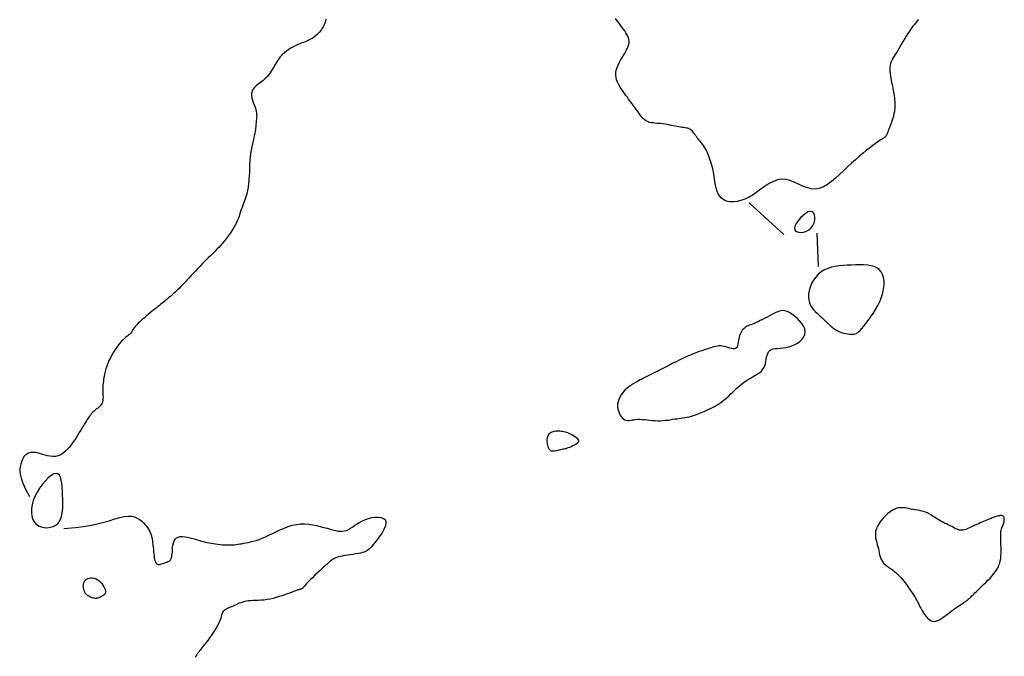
# Model space of a CAD drawing. Header units: millimetres. Extents: x 32690613 to 32693367, y 5343692 to 5344708.
# Tile 851 of 1009: x 32693074 to 32693104, y 5344272 to 5344291. Entities that reach past the tile are written whole.
import ezdxf

# ---------------------------------------------------------------- set-up
doc = ezdxf.new("R2010")
doc.units = ezdxf.units.MM
doc.header["$LTSCALE"] = 20
doc.layers.add('02-DGM_HL_492.00', color=82, linetype='Continuous')

msp = doc.modelspace()

# ---------------------------------------------------------------- linework, layer by layer
at = {"layer": '02-DGM_HL_492.00', "elevation": 492, "flags": 128}
for points in [[(32693083.705, 5344290.896), (32693083.692, 5344290.848), (32693083.676, 5344290.802), (32693083.659, 5344290.757), (32693083.64, 5344290.714), (32693083.618, 5344290.671), (32693083.595, 5344290.63), (32693083.569, 5344290.59), (32693083.54, 5344290.551), (32693083.509, 5344290.513), (32693083.476, 5344290.476), (32693083.44, 5344290.44), (32693083.403, 5344290.407), (32693083.365, 5344290.375), (32693083.325, 5344290.345), (32693083.285, 5344290.319), (32693083.244, 5344290.295), (32693083.203, 5344290.274), (32693083.162, 5344290.255), (32693083.119, 5344290.237), (32693083.074, 5344290.22), (32693083.026, 5344290.202), (32693082.975, 5344290.183), (32693082.921, 5344290.161), (32693082.861, 5344290.135), (32693082.798, 5344290.106), (32693082.73, 5344290.071), (32693082.661, 5344290.033), (32693082.59, 5344289.989), (32693082.52, 5344289.94), (32693082.452, 5344289.886), (32693082.388, 5344289.827), (32693082.328, 5344289.762), (32693082.274, 5344289.691), (32693082.224, 5344289.617), (32693082.178, 5344289.54), (32693082.132, 5344289.461), (32693082.086, 5344289.383), (32693082.039, 5344289.307), (32693081.987, 5344289.234), (32693081.93, 5344289.166), (32693081.867, 5344289.104), (32693081.8, 5344289.047), (32693081.732, 5344288.994), (32693081.666, 5344288.943), (32693081.605, 5344288.892), (32693081.551, 5344288.84), (32693081.508, 5344288.786), (32693081.479, 5344288.728), (32693081.465, 5344288.665), (32693081.465, 5344288.598), (32693081.476, 5344288.528), (32693081.495, 5344288.457), (32693081.518, 5344288.386), (32693081.544, 5344288.316), (32693081.569, 5344288.248), (32693081.589, 5344288.184), (32693081.604, 5344288.125), (32693081.613, 5344288.07), (32693081.618, 5344288.019), (32693081.619, 5344287.971), (32693081.617, 5344287.927), (32693081.613, 5344287.886), (32693081.608, 5344287.847), (32693081.604, 5344287.809), (32693081.601, 5344287.773), (32693081.598, 5344287.737), (32693081.596, 5344287.7), (32693081.593, 5344287.661), (32693081.588, 5344287.619), (32693081.582, 5344287.572), (32693081.574, 5344287.519), (32693081.562, 5344287.46), (32693081.547, 5344287.393), (32693081.53, 5344287.319), (32693081.511, 5344287.238), (32693081.491, 5344287.15), (32693081.471, 5344287.056), (32693081.453, 5344286.957), (32693081.436, 5344286.854), (32693081.423, 5344286.746), (32693081.414, 5344286.634), (32693081.407, 5344286.52), (32693081.402, 5344286.404), (32693081.398, 5344286.288), (32693081.393, 5344286.172), (32693081.386, 5344286.058), (32693081.376, 5344285.947), (32693081.361, 5344285.84), (32693081.342, 5344285.738), (32693081.319, 5344285.64), (32693081.292, 5344285.548), (32693081.264, 5344285.461), (32693081.234, 5344285.379), (32693081.206, 5344285.302), (32693081.179, 5344285.231), (32693081.154, 5344285.165), (32693081.133, 5344285.104), (32693081.115, 5344285.047), (32693081.098, 5344284.992), (32693081.08, 5344284.938), (32693081.06, 5344284.883), (32693081.036, 5344284.826), (32693081.007, 5344284.765), (32693080.972, 5344284.699), (32693080.93, 5344284.627), (32693080.88, 5344284.549), (32693080.826, 5344284.469), (32693080.768, 5344284.387), (32693080.707, 5344284.306), (32693080.647, 5344284.227), (32693080.587, 5344284.152), (32693080.529, 5344284.084), (32693080.475, 5344284.023), (32693080.424, 5344283.968), (32693080.374, 5344283.917), (32693080.325, 5344283.869), (32693080.275, 5344283.822), (32693080.224, 5344283.773), (32693080.17, 5344283.721), (32693080.112, 5344283.665), (32693080.05, 5344283.602), (32693079.983, 5344283.534), (32693079.915, 5344283.462), (32693079.845, 5344283.388), (32693079.775, 5344283.314), (32693079.706, 5344283.24), (32693079.64, 5344283.169), (32693079.578, 5344283.102), (32693079.52, 5344283.039), (32693079.467, 5344282.982), (32693079.417, 5344282.929), (32693079.37, 5344282.879), (32693079.325, 5344282.833), (32693079.282, 5344282.788), (32693079.239, 5344282.746), (32693079.196, 5344282.705), (32693079.153, 5344282.665), (32693079.109, 5344282.626), (32693079.065, 5344282.588), (32693079.021, 5344282.55), (32693078.977, 5344282.514), (32693078.934, 5344282.478), (32693078.892, 5344282.443), (32693078.851, 5344282.41), (32693078.811, 5344282.378), (32693078.771, 5344282.346), (32693078.732, 5344282.313), (32693078.691, 5344282.28), (32693078.648, 5344282.245), (32693078.602, 5344282.208), (32693078.551, 5344282.167), (32693078.496, 5344282.122), (32693078.436, 5344282.073), (32693078.372, 5344282.02), (32693078.306, 5344281.965), (32693078.239, 5344281.909), (32693078.174, 5344281.852), (32693078.112, 5344281.796), (32693078.056, 5344281.743), (32693078.007, 5344281.692), (32693077.966, 5344281.645), (32693077.933, 5344281.603), (32693077.906, 5344281.564), (32693077.883, 5344281.529), (32693077.863, 5344281.497), (32693077.846, 5344281.469), (32693077.828, 5344281.443), (32693077.809, 5344281.42), (32693077.788, 5344281.4), (32693077.763, 5344281.38), (32693077.736, 5344281.36), (32693077.706, 5344281.338), (32693077.673, 5344281.313), (32693077.637, 5344281.282), (32693077.597, 5344281.246), (32693077.553, 5344281.202), (32693077.507, 5344281.149), (32693077.458, 5344281.087), (32693077.407, 5344281.019), (32693077.357, 5344280.946), (32693077.307, 5344280.867), (32693077.259, 5344280.786), (32693077.214, 5344280.702), (32693077.173, 5344280.617), (32693077.137, 5344280.532), (32693077.106, 5344280.448), (32693077.08, 5344280.366), (32693077.058, 5344280.286), (32693077.039, 5344280.208), (32693077.024, 5344280.134), (32693077.012, 5344280.064), (32693077.003, 5344279.999), (32693076.996, 5344279.938), (32693076.991, 5344279.883), (32693076.988, 5344279.831), (32693076.987, 5344279.783), (32693076.987, 5344279.737), (32693076.987, 5344279.693), (32693076.989, 5344279.651), (32693076.99, 5344279.609), (32693076.992, 5344279.567), (32693076.993, 5344279.526), (32693076.992, 5344279.485), (32693076.99, 5344279.446), (32693076.985, 5344279.407), (32693076.976, 5344279.37), (32693076.964, 5344279.335), (32693076.947, 5344279.302), (32693076.925, 5344279.271), (32693076.898, 5344279.242), (32693076.868, 5344279.214), (32693076.836, 5344279.187), (32693076.802, 5344279.16), (32693076.767, 5344279.133), (32693076.733, 5344279.105), (32693076.7, 5344279.075), (32693076.669, 5344279.044), (32693076.64, 5344279.011), (32693076.612, 5344278.977), (32693076.587, 5344278.942), (32693076.563, 5344278.907), (32693076.54, 5344278.873), (32693076.519, 5344278.839), (32693076.499, 5344278.806), (32693076.48, 5344278.774), (32693076.46, 5344278.743), (32693076.44, 5344278.709), (32693076.417, 5344278.671), (32693076.39, 5344278.628), (32693076.359, 5344278.578), (32693076.323, 5344278.518), (32693076.279, 5344278.447), (32693076.229, 5344278.364), (32693076.171, 5344278.273), (32693076.107, 5344278.178), (32693076.038, 5344278.082), (32693075.965, 5344277.99), (32693075.888, 5344277.906), (32693075.808, 5344277.835), (32693075.727, 5344277.781), (32693075.645, 5344277.746), (32693075.563, 5344277.728), (32693075.482, 5344277.725), (32693075.403, 5344277.733), (32693075.325, 5344277.749), (32693075.251, 5344277.77), (32693075.18, 5344277.792), (32693075.114, 5344277.812), (32693075.054, 5344277.828), (32693074.998, 5344277.839), (32693074.947, 5344277.846), (32693074.901, 5344277.849), (32693074.859, 5344277.848), (32693074.82, 5344277.844), (32693074.785, 5344277.836), (32693074.753, 5344277.826), (32693074.723, 5344277.813), (32693074.696, 5344277.798), (32693074.672, 5344277.781), (32693074.65, 5344277.763), (32693074.631, 5344277.743), (32693074.614, 5344277.723), (32693074.599, 5344277.702), (32693074.586, 5344277.68), (32693074.575, 5344277.659), (32693074.566, 5344277.637), (32693074.558, 5344277.614), (32693074.55, 5344277.589), (32693074.542, 5344277.561), (32693074.533, 5344277.53), (32693074.523, 5344277.495), (32693074.511, 5344277.455), (32693074.498, 5344277.409), (32693074.488, 5344277.353), (32693074.485, 5344277.282), (32693074.496, 5344277.19), (32693074.525, 5344277.073), (32693074.578, 5344276.926), (32693074.66, 5344276.743), (32693074.776, 5344276.52)], [(32693101.529, 5344290.887), (32693101.48, 5344290.821), (32693101.429, 5344290.754), (32693101.376, 5344290.685), (32693101.323, 5344290.615), (32693101.271, 5344290.543), (32693101.221, 5344290.469), (32693101.173, 5344290.393), (32693101.127, 5344290.318), (32693101.082, 5344290.242), (32693101.039, 5344290.168), (32693100.998, 5344290.096), (32693100.957, 5344290.026), (32693100.917, 5344289.96), (32693100.879, 5344289.898), (32693100.842, 5344289.839), (32693100.807, 5344289.783), (32693100.774, 5344289.729), (32693100.746, 5344289.674), (32693100.721, 5344289.62), (32693100.702, 5344289.565), (32693100.688, 5344289.507), (32693100.681, 5344289.447), (32693100.678, 5344289.384), (32693100.681, 5344289.32), (32693100.687, 5344289.254), (32693100.696, 5344289.189), (32693100.708, 5344289.123), (32693100.72, 5344289.059), (32693100.733, 5344288.996), (32693100.746, 5344288.935), (32693100.758, 5344288.875), (32693100.769, 5344288.817), (32693100.78, 5344288.761), (32693100.79, 5344288.704), (32693100.799, 5344288.648), (32693100.807, 5344288.591), (32693100.815, 5344288.534), (32693100.821, 5344288.476), (32693100.826, 5344288.416), (32693100.828, 5344288.356), (32693100.829, 5344288.295), (32693100.828, 5344288.233), (32693100.823, 5344288.171), (32693100.815, 5344288.108), (32693100.804, 5344288.045), (32693100.789, 5344287.982), (32693100.771, 5344287.92), (32693100.751, 5344287.858), (32693100.729, 5344287.798), (32693100.707, 5344287.741), (32693100.685, 5344287.686), (32693100.665, 5344287.635), (32693100.647, 5344287.589), (32693100.631, 5344287.547), (32693100.618, 5344287.509), (32693100.606, 5344287.476), (32693100.595, 5344287.446), (32693100.584, 5344287.42), (32693100.573, 5344287.397), (32693100.561, 5344287.377), (32693100.547, 5344287.36), (32693100.531, 5344287.344), (32693100.511, 5344287.329), (32693100.486, 5344287.313), (32693100.455, 5344287.295), (32693100.417, 5344287.271), (32693100.37, 5344287.241), (32693100.314, 5344287.204), (32693100.247, 5344287.156), (32693100.168, 5344287.098), (32693100.079, 5344287.029), (32693099.98, 5344286.95), (32693099.874, 5344286.863), (32693099.763, 5344286.769), (32693099.646, 5344286.667), (32693099.527, 5344286.56), (32693099.407, 5344286.448), (32693099.286, 5344286.332), (32693099.166, 5344286.217), (32693099.045, 5344286.107), (32693098.924, 5344286.007), (32693098.802, 5344285.92), (32693098.68, 5344285.851), (32693098.556, 5344285.804), (32693098.432, 5344285.784), (32693098.307, 5344285.794), (32693098.18, 5344285.826), (32693098.053, 5344285.875), (32693097.926, 5344285.931), (32693097.799, 5344285.988), (32693097.672, 5344286.036), (32693097.545, 5344286.069), (32693097.42, 5344286.078), (32693097.296, 5344286.059), (32693097.172, 5344286.014), (32693097.05, 5344285.949), (32693096.928, 5344285.871), (32693096.806, 5344285.786), (32693096.684, 5344285.698), (32693096.562, 5344285.614), (32693096.44, 5344285.54), (32693096.318, 5344285.48), (32693096.197, 5344285.436), (32693096.079, 5344285.408), (32693095.966, 5344285.396), (32693095.861, 5344285.4), (32693095.765, 5344285.419), (32693095.68, 5344285.455), (32693095.607, 5344285.507), (32693095.55, 5344285.575), (32693095.505, 5344285.656), (32693095.47, 5344285.749), (32693095.443, 5344285.85), (32693095.422, 5344285.957), (32693095.404, 5344286.068), (32693095.387, 5344286.18), (32693095.368, 5344286.29), (32693095.347, 5344286.397), (32693095.322, 5344286.499), (32693095.294, 5344286.596), (32693095.264, 5344286.687), (32693095.233, 5344286.773), (32693095.2, 5344286.852), (32693095.166, 5344286.925), (32693095.133, 5344286.99), (32693095.099, 5344287.047), (32693095.066, 5344287.098), (32693095.033, 5344287.143), (32693095.002, 5344287.184), (32693094.97, 5344287.222), (32693094.94, 5344287.258), (32693094.911, 5344287.292), (32693094.883, 5344287.327), (32693094.856, 5344287.363), (32693094.83, 5344287.4), (32693094.804, 5344287.436), (32693094.778, 5344287.471), (32693094.752, 5344287.504), (32693094.724, 5344287.534), (32693094.695, 5344287.561), (32693094.665, 5344287.583), (32693094.631, 5344287.6), (32693094.596, 5344287.613), (32693094.557, 5344287.622), (32693094.517, 5344287.629), (32693094.474, 5344287.635), (32693094.428, 5344287.64), (32693094.379, 5344287.646), (32693094.328, 5344287.653), (32693094.275, 5344287.663), (32693094.218, 5344287.674), (32693094.16, 5344287.687), (32693094.101, 5344287.7), (32693094.04, 5344287.713), (32693093.978, 5344287.725), (32693093.915, 5344287.737), (32693093.852, 5344287.746), (32693093.789, 5344287.753), (32693093.727, 5344287.758), (32693093.666, 5344287.762), (32693093.607, 5344287.767), (32693093.55, 5344287.773), (32693093.497, 5344287.78), (32693093.446, 5344287.791), (32693093.399, 5344287.806), (32693093.357, 5344287.825), (32693093.319, 5344287.849), (32693093.284, 5344287.875), (32693093.253, 5344287.904), (32693093.225, 5344287.935), (32693093.198, 5344287.967), (32693093.174, 5344287.999), (32693093.152, 5344288.03), (32693093.13, 5344288.06), (32693093.109, 5344288.088), (32693093.089, 5344288.117), (32693093.068, 5344288.145), (32693093.047, 5344288.175), (32693093.024, 5344288.205), (32693093.001, 5344288.238), (32693092.975, 5344288.273), (32693092.948, 5344288.311), (32693092.918, 5344288.352), (32693092.886, 5344288.396), (32693092.852, 5344288.443), (32693092.815, 5344288.494), (32693092.777, 5344288.547), (32693092.736, 5344288.603), (32693092.693, 5344288.662), (32693092.648, 5344288.725), (32693092.603, 5344288.79), (32693092.559, 5344288.857), (32693092.519, 5344288.927), (32693092.484, 5344288.998), (32693092.455, 5344289.071), (32693092.436, 5344289.144), (32693092.427, 5344289.219), (32693092.43, 5344289.294), (32693092.443, 5344289.369), (32693092.466, 5344289.444), (32693092.496, 5344289.518), (32693092.531, 5344289.59), (32693092.569, 5344289.661), (32693092.609, 5344289.729), (32693092.649, 5344289.795), (32693092.687, 5344289.857), (32693092.722, 5344289.917), (32693092.754, 5344289.974), (32693092.782, 5344290.029), (32693092.804, 5344290.083), (32693092.82, 5344290.135), (32693092.83, 5344290.185), (32693092.832, 5344290.236), (32693092.826, 5344290.286), (32693092.812, 5344290.335), (32693092.792, 5344290.386), (32693092.766, 5344290.437), (32693092.734, 5344290.49), (32693092.698, 5344290.545), (32693092.658, 5344290.601), (32693092.615, 5344290.661), (32693092.57, 5344290.723), (32693092.523, 5344290.788), (32693092.474, 5344290.855), (32693092.424, 5344290.924)], [(32693097.485, 5344284.413), (32693096.447, 5344285.373)], [(32693098.484, 5344284.452), (32693098.523, 5344283.453)], [(32693075.814, 5344275.56), (32693076.166, 5344275.585), (32693076.473, 5344275.626), (32693076.742, 5344275.678), (32693076.975, 5344275.736), (32693077.176, 5344275.794), (32693077.351, 5344275.849), (32693077.502, 5344275.893), (32693077.635, 5344275.923), (32693077.752, 5344275.934), (32693077.855, 5344275.928), (32693077.946, 5344275.907), (32693078.026, 5344275.874), (32693078.095, 5344275.833), (32693078.156, 5344275.785), (32693078.209, 5344275.734), (32693078.256, 5344275.683), (32693078.297, 5344275.634), (32693078.333, 5344275.586), (32693078.364, 5344275.538), (32693078.392, 5344275.49), (32693078.415, 5344275.441), (32693078.435, 5344275.389), (32693078.452, 5344275.334), (32693078.466, 5344275.274), (32693078.478, 5344275.21), (32693078.488, 5344275.142), (32693078.496, 5344275.071), (32693078.503, 5344275), (32693078.509, 5344274.929), (32693078.516, 5344274.86), (32693078.522, 5344274.795), (32693078.529, 5344274.735), (32693078.537, 5344274.681), (32693078.546, 5344274.634), (32693078.557, 5344274.593), (32693078.569, 5344274.558), (32693078.583, 5344274.529), (32693078.598, 5344274.507), (32693078.616, 5344274.49), (32693078.636, 5344274.479), (32693078.658, 5344274.474), (32693078.683, 5344274.473), (32693078.708, 5344274.476), (32693078.734, 5344274.482), (32693078.761, 5344274.491), (32693078.787, 5344274.5), (32693078.812, 5344274.51), (32693078.836, 5344274.519), (32693078.858, 5344274.528), (32693078.879, 5344274.535), (32693078.898, 5344274.541), (32693078.916, 5344274.547), (32693078.933, 5344274.553), (32693078.949, 5344274.56), (32693078.965, 5344274.567), (32693078.98, 5344274.576), (32693078.995, 5344274.586), (32693079.01, 5344274.599), (32693079.024, 5344274.616), (32693079.037, 5344274.638), (32693079.049, 5344274.665), (32693079.06, 5344274.699), (32693079.069, 5344274.741), (32693079.076, 5344274.791), (32693079.081, 5344274.85), (32693079.085, 5344274.916), (32693079.09, 5344274.985), (32693079.099, 5344275.055), (32693079.113, 5344275.122), (32693079.134, 5344275.183), (32693079.163, 5344275.235), (32693079.203, 5344275.275), (32693079.254, 5344275.301), (32693079.316, 5344275.314), (32693079.385, 5344275.316), (32693079.459, 5344275.309), (32693079.537, 5344275.295), (32693079.616, 5344275.277), (32693079.693, 5344275.256), (32693079.767, 5344275.235), (32693079.836, 5344275.215), (32693079.899, 5344275.197), (32693079.96, 5344275.18), (32693080.018, 5344275.165), (32693080.075, 5344275.15), (32693080.132, 5344275.137), (32693080.19, 5344275.125), (32693080.252, 5344275.114), (32693080.316, 5344275.103), (32693080.384, 5344275.094), (32693080.453, 5344275.085), (32693080.523, 5344275.077), (32693080.593, 5344275.071), (32693080.661, 5344275.067), (32693080.727, 5344275.064), (32693080.789, 5344275.062), (32693080.846, 5344275.063), (32693080.901, 5344275.066), (32693080.953, 5344275.07), (32693081.004, 5344275.076), (32693081.056, 5344275.083), (32693081.109, 5344275.092), (32693081.165, 5344275.101), (32693081.225, 5344275.112), (32693081.289, 5344275.124), (32693081.359, 5344275.138), (32693081.434, 5344275.154), (32693081.514, 5344275.174), (32693081.599, 5344275.198), (32693081.689, 5344275.228), (32693081.784, 5344275.263), (32693081.884, 5344275.305), (32693081.989, 5344275.354), (32693082.098, 5344275.408), (32693082.211, 5344275.464), (32693082.328, 5344275.52), (32693082.447, 5344275.572), (32693082.568, 5344275.619), (32693082.691, 5344275.656), (32693082.815, 5344275.683), (32693082.939, 5344275.696), (32693083.063, 5344275.697), (32693083.185, 5344275.688), (32693083.305, 5344275.671), (32693083.421, 5344275.648), (32693083.532, 5344275.621), (32693083.638, 5344275.592), (32693083.737, 5344275.564), (32693083.828, 5344275.538), (32693083.912, 5344275.515), (32693083.99, 5344275.496), (32693084.063, 5344275.483), (32693084.132, 5344275.476), (32693084.197, 5344275.476), (32693084.261, 5344275.485), (32693084.323, 5344275.503), (32693084.384, 5344275.531), (32693084.447, 5344275.568), (32693084.511, 5344275.61), (32693084.577, 5344275.656), (32693084.648, 5344275.703), (32693084.724, 5344275.75), (32693084.805, 5344275.793), (32693084.894, 5344275.831), (32693084.989, 5344275.862), (32693085.089, 5344275.885), (32693085.187, 5344275.897), (32693085.281, 5344275.899), (32693085.364, 5344275.888), (32693085.433, 5344275.864), (32693085.483, 5344275.826), (32693085.51, 5344275.772), (32693085.511, 5344275.702), (32693085.488, 5344275.62), (32693085.447, 5344275.528), (32693085.393, 5344275.432), (32693085.329, 5344275.335), (32693085.26, 5344275.24), (32693085.192, 5344275.152), (32693085.128, 5344275.075), (32693085.072, 5344275.011), (32693085.024, 5344274.96), (32693084.98, 5344274.92), (32693084.938, 5344274.89), (32693084.895, 5344274.866), (32693084.85, 5344274.848), (32693084.799, 5344274.833), (32693084.741, 5344274.82), (32693084.674, 5344274.807), (32693084.598, 5344274.794), (32693084.518, 5344274.78), (32693084.435, 5344274.767), (32693084.353, 5344274.754), (32693084.273, 5344274.74), (32693084.198, 5344274.727), (32693084.131, 5344274.713), (32693084.074, 5344274.7), (32693084.025, 5344274.685), (32693083.98, 5344274.667), (32693083.939, 5344274.646), (32693083.898, 5344274.62), (32693083.854, 5344274.587), (32693083.805, 5344274.546), (32693083.748, 5344274.497), (32693083.682, 5344274.438), (32693083.609, 5344274.371), (32693083.531, 5344274.298), (32693083.452, 5344274.224), (32693083.373, 5344274.149), (32693083.298, 5344274.077), (32693083.229, 5344274.009), (32693083.17, 5344273.95), (32693083.123, 5344273.9), (32693083.085, 5344273.859), (32693083.057, 5344273.826), (32693083.036, 5344273.801), (32693083.02, 5344273.781), (32693083.009, 5344273.766), (32693082.999, 5344273.755), (32693082.99, 5344273.747), (32693082.98, 5344273.741), (32693082.969, 5344273.736), (32693082.957, 5344273.733), (32693082.944, 5344273.73), (32693082.929, 5344273.727), (32693082.914, 5344273.724), (32693082.897, 5344273.72), (32693082.88, 5344273.715), (32693082.861, 5344273.71), (32693082.84, 5344273.702), (32693082.816, 5344273.693), (32693082.787, 5344273.682), (32693082.753, 5344273.668), (32693082.712, 5344273.652), (32693082.664, 5344273.634), (32693082.607, 5344273.612), (32693082.541, 5344273.588), (32693082.467, 5344273.561), (32693082.385, 5344273.533), (32693082.299, 5344273.505), (32693082.209, 5344273.479), (32693082.116, 5344273.454), (32693082.023, 5344273.433), (32693081.932, 5344273.416), (32693081.842, 5344273.404), (32693081.755, 5344273.396), (32693081.672, 5344273.391), (32693081.591, 5344273.388), (32693081.515, 5344273.385), (32693081.442, 5344273.382), (32693081.373, 5344273.377), (32693081.309, 5344273.369), (32693081.249, 5344273.358), (32693081.193, 5344273.342), (32693081.14, 5344273.324), (32693081.091, 5344273.305), (32693081.043, 5344273.284), (32693080.997, 5344273.262), (32693080.953, 5344273.241), (32693080.908, 5344273.221), (32693080.864, 5344273.203), (32693080.82, 5344273.185), (32693080.778, 5344273.168), (32693080.737, 5344273.151), (32693080.7, 5344273.132), (32693080.666, 5344273.112), (32693080.637, 5344273.089), (32693080.612, 5344273.062), (32693080.593, 5344273.031), (32693080.578, 5344272.996), (32693080.565, 5344272.956), (32693080.552, 5344272.91), (32693080.537, 5344272.859), (32693080.518, 5344272.803), (32693080.493, 5344272.74), (32693080.461, 5344272.67), (32693080.419, 5344272.594), (32693080.37, 5344272.514), (32693080.316, 5344272.431), (32693080.259, 5344272.347), (32693080.201, 5344272.266), (32693080.144, 5344272.189), (32693080.09, 5344272.117), (32693080.043, 5344272.055), (32693080.002, 5344272.002), (32693079.969, 5344271.959), (32693079.942, 5344271.924), (32693079.919, 5344271.895), (32693079.901, 5344271.872), (32693079.886, 5344271.853), (32693079.874, 5344271.837), (32693079.863, 5344271.822), (32693079.852, 5344271.808), (32693079.841, 5344271.793), (32693079.83, 5344271.777), (32693079.818, 5344271.758), (32693079.804, 5344271.736), (32693079.788, 5344271.711), (32693079.769, 5344271.681)]]:
    msp.add_lwpolyline(points, dxfattribs=at)
for points in [[(32693097.812, 5344284.592), (32693097.828, 5344284.538), (32693097.87, 5344284.501), (32693097.93, 5344284.48), (32693098.004, 5344284.475), (32693098.084, 5344284.486), (32693098.166, 5344284.512), (32693098.244, 5344284.555), (32693098.311, 5344284.612), (32693098.363, 5344284.683), (32693098.399, 5344284.764), (32693098.419, 5344284.848), (32693098.424, 5344284.929), (32693098.413, 5344285.002), (32693098.387, 5344285.061), (32693098.347, 5344285.099), (32693098.292, 5344285.112), (32693098.223, 5344285.094), (32693098.145, 5344285.051), (32693098.065, 5344284.988), (32693097.987, 5344284.912), (32693097.917, 5344284.828), (32693097.86, 5344284.743), (32693097.823, 5344284.662)], [(32693099.554, 5344281.408), (32693099.595, 5344281.412), (32693099.634, 5344281.421), (32693099.671, 5344281.436), (32693099.708, 5344281.458), (32693099.748, 5344281.49), (32693099.791, 5344281.532), (32693099.839, 5344281.585), (32693099.895, 5344281.651), (32693099.958, 5344281.73), (32693100.028, 5344281.822), (32693100.101, 5344281.924), (32693100.176, 5344282.034), (32693100.248, 5344282.152), (32693100.316, 5344282.274), (32693100.377, 5344282.4), (32693100.428, 5344282.526), (32693100.466, 5344282.653), (32693100.492, 5344282.776), (32693100.505, 5344282.896), (32693100.505, 5344283.009), (32693100.49, 5344283.114), (32693100.462, 5344283.208), (32693100.419, 5344283.29), (32693100.362, 5344283.358), (32693100.29, 5344283.41), (32693100.204, 5344283.448), (32693100.108, 5344283.474), (32693100.002, 5344283.49), (32693099.889, 5344283.497), (32693099.77, 5344283.499), (32693099.647, 5344283.496), (32693099.522, 5344283.492), (32693099.398, 5344283.487), (32693099.274, 5344283.479), (32693099.152, 5344283.468), (32693099.034, 5344283.452), (32693098.92, 5344283.427), (32693098.811, 5344283.394), (32693098.708, 5344283.348), (32693098.613, 5344283.289), (32693098.526, 5344283.216), (32693098.449, 5344283.13), (32693098.381, 5344283.035), (32693098.325, 5344282.934), (32693098.28, 5344282.829), (32693098.248, 5344282.724), (32693098.23, 5344282.621), (32693098.226, 5344282.524), (32693098.237, 5344282.434), (32693098.261, 5344282.352), (32693098.295, 5344282.278), (32693098.337, 5344282.21), (32693098.385, 5344282.148), (32693098.436, 5344282.092), (32693098.488, 5344282.041), (32693098.539, 5344281.994), (32693098.585, 5344281.951), (32693098.628, 5344281.911), (32693098.669, 5344281.874), (32693098.706, 5344281.839), (32693098.742, 5344281.806), (32693098.776, 5344281.774), (32693098.809, 5344281.744), (32693098.841, 5344281.714), (32693098.874, 5344281.684), (32693098.907, 5344281.654), (32693098.941, 5344281.625), (32693098.976, 5344281.597), (32693099.014, 5344281.569), (32693099.053, 5344281.543), (32693099.096, 5344281.519), (32693099.142, 5344281.496), (32693099.191, 5344281.476), (32693099.243, 5344281.457), (32693099.297, 5344281.442), (32693099.352, 5344281.429), (32693099.406, 5344281.419), (32693099.458, 5344281.412), (32693099.508, 5344281.408)], [(32693094.795, 5344278.97), (32693094.886, 5344279.002), (32693094.984, 5344279.04), (32693095.086, 5344279.083), (32693095.191, 5344279.13), (32693095.296, 5344279.182), (32693095.399, 5344279.238), (32693095.499, 5344279.296), (32693095.592, 5344279.357), (32693095.677, 5344279.42), (32693095.755, 5344279.484), (32693095.828, 5344279.548), (32693095.895, 5344279.611), (32693095.959, 5344279.673), (32693096.02, 5344279.734), (32693096.08, 5344279.791), (32693096.14, 5344279.846), (32693096.201, 5344279.896), (32693096.263, 5344279.943), (32693096.325, 5344279.986), (32693096.386, 5344280.026), (32693096.446, 5344280.064), (32693096.505, 5344280.099), (32693096.562, 5344280.133), (32693096.617, 5344280.165), (32693096.668, 5344280.195), (32693096.716, 5344280.226), (32693096.761, 5344280.258), (32693096.801, 5344280.291), (32693096.837, 5344280.328), (32693096.868, 5344280.368), (32693096.895, 5344280.414), (32693096.916, 5344280.465), (32693096.933, 5344280.523), (32693096.946, 5344280.586), (32693096.957, 5344280.651), (32693096.969, 5344280.716), (32693096.984, 5344280.777), (32693097.004, 5344280.834), (32693097.03, 5344280.883), (32693097.065, 5344280.922), (32693097.111, 5344280.949), (32693097.166, 5344280.966), (32693097.231, 5344280.976), (32693097.302, 5344280.983), (32693097.38, 5344280.988), (32693097.463, 5344280.996), (32693097.55, 5344281.008), (32693097.639, 5344281.027), (32693097.731, 5344281.057), (32693097.82, 5344281.096), (32693097.904, 5344281.144), (32693097.98, 5344281.2), (32693098.044, 5344281.263), (32693098.094, 5344281.332), (32693098.124, 5344281.407), (32693098.133, 5344281.486), (32693098.118, 5344281.569), (32693098.082, 5344281.653), (32693098.029, 5344281.736), (32693097.963, 5344281.816), (32693097.889, 5344281.891), (32693097.81, 5344281.959), (32693097.73, 5344282.016), (32693097.655, 5344282.062), (32693097.586, 5344282.094), (32693097.523, 5344282.113), (32693097.465, 5344282.121), (32693097.411, 5344282.118), (32693097.357, 5344282.106), (32693097.303, 5344282.088), (32693097.248, 5344282.063), (32693097.189, 5344282.033), (32693097.125, 5344282), (32693097.058, 5344281.964), (32693096.988, 5344281.928), (32693096.917, 5344281.891), (32693096.847, 5344281.854), (32693096.778, 5344281.82), (32693096.713, 5344281.788), (32693096.651, 5344281.759), (32693096.596, 5344281.735), (32693096.545, 5344281.715), (32693096.499, 5344281.697), (32693096.457, 5344281.681), (32693096.419, 5344281.666), (32693096.384, 5344281.649), (32693096.351, 5344281.632), (32693096.32, 5344281.611), (32693096.29, 5344281.587), (32693096.262, 5344281.56), (32693096.235, 5344281.529), (32693096.211, 5344281.494), (32693096.189, 5344281.456), (32693096.17, 5344281.415), (32693096.153, 5344281.37), (32693096.14, 5344281.322), (32693096.13, 5344281.271), (32693096.122, 5344281.219), (32693096.115, 5344281.168), (32693096.107, 5344281.118), (32693096.096, 5344281.073), (32693096.081, 5344281.035), (32693096.061, 5344281.004), (32693096.034, 5344280.983), (32693096, 5344280.974), (32693095.958, 5344280.974), (32693095.911, 5344280.981), (32693095.86, 5344280.994), (32693095.806, 5344281.009), (32693095.751, 5344281.026), (32693095.696, 5344281.04), (32693095.643, 5344281.051), (32693095.591, 5344281.057), (32693095.542, 5344281.057), (32693095.493, 5344281.052), (32693095.445, 5344281.044), (32693095.395, 5344281.031), (32693095.343, 5344281.016), (32693095.288, 5344280.999), (32693095.228, 5344280.98), (32693095.164, 5344280.959), (32693095.095, 5344280.937), (32693095.02, 5344280.913), (32693094.94, 5344280.886), (32693094.855, 5344280.856), (32693094.765, 5344280.822), (32693094.67, 5344280.784), (32693094.571, 5344280.741), (32693094.466, 5344280.692), (32693094.356, 5344280.64), (32693094.243, 5344280.583), (32693094.127, 5344280.524), (32693094.009, 5344280.463), (32693093.888, 5344280.401), (32693093.766, 5344280.338), (32693093.644, 5344280.276), (32693093.521, 5344280.216), (32693093.4, 5344280.157), (32693093.281, 5344280.098), (32693093.167, 5344280.039), (32693093.058, 5344279.979), (32693092.956, 5344279.919), (32693092.862, 5344279.857), (32693092.778, 5344279.792), (32693092.705, 5344279.725), (32693092.643, 5344279.656), (32693092.591, 5344279.586), (32693092.55, 5344279.514), (32693092.518, 5344279.442), (32693092.497, 5344279.371), (32693092.485, 5344279.3), (32693092.483, 5344279.23), (32693092.491, 5344279.163), (32693092.506, 5344279.098), (32693092.528, 5344279.038), (32693092.556, 5344278.982), (32693092.589, 5344278.933), (32693092.626, 5344278.891), (32693092.665, 5344278.857), (32693092.705, 5344278.833), (32693092.745, 5344278.819), (32693092.787, 5344278.813), (32693092.829, 5344278.814), (32693092.874, 5344278.819), (32693092.922, 5344278.827), (32693092.973, 5344278.836), (32693093.028, 5344278.843), (32693093.088, 5344278.848), (32693093.153, 5344278.848), (32693093.222, 5344278.844), (32693093.296, 5344278.838), (32693093.372, 5344278.83), (32693093.45, 5344278.822), (32693093.53, 5344278.814), (32693093.61, 5344278.808), (32693093.69, 5344278.805), (32693093.769, 5344278.806), (32693093.846, 5344278.81), (32693093.921, 5344278.817), (32693093.995, 5344278.826), (32693094.066, 5344278.836), (32693094.135, 5344278.847), (32693094.202, 5344278.857), (32693094.266, 5344278.866), (32693094.327, 5344278.874), (32693094.386, 5344278.882), (32693094.445, 5344278.889), (32693094.506, 5344278.899), (32693094.57, 5344278.91), (32693094.639, 5344278.925), (32693094.713, 5344278.945)], [(32693090.705, 5344278.499), (32693090.745, 5344278.498), (32693090.784, 5344278.494), (32693090.824, 5344278.488), (32693090.864, 5344278.48), (32693090.905, 5344278.469), (32693090.948, 5344278.456), (32693090.992, 5344278.439), (32693091.039, 5344278.419), (32693091.088, 5344278.396), (32693091.136, 5344278.37), (32693091.183, 5344278.341), (32693091.226, 5344278.311), (32693091.262, 5344278.28), (32693091.288, 5344278.248), (32693091.304, 5344278.215), (32693091.307, 5344278.184), (32693091.294, 5344278.153), (32693091.269, 5344278.123), (32693091.233, 5344278.095), (32693091.189, 5344278.068), (32693091.14, 5344278.044), (32693091.089, 5344278.022), (32693091.038, 5344278.002), (32693090.989, 5344277.985), (32693090.945, 5344277.972), (32693090.906, 5344277.96), (32693090.871, 5344277.951), (32693090.838, 5344277.944), (32693090.807, 5344277.937), (32693090.777, 5344277.931), (32693090.747, 5344277.924), (32693090.717, 5344277.917), (32693090.685, 5344277.91), (32693090.653, 5344277.901), (32693090.62, 5344277.894), (32693090.587, 5344277.888), (32693090.555, 5344277.885), (32693090.525, 5344277.885), (32693090.497, 5344277.889), (32693090.471, 5344277.898), (32693090.449, 5344277.914), (32693090.43, 5344277.935), (32693090.414, 5344277.96), (32693090.4, 5344277.99), (32693090.389, 5344278.023), (32693090.38, 5344278.059), (32693090.374, 5344278.097), (32693090.369, 5344278.136), (32693090.366, 5344278.175), (32693090.366, 5344278.215), (32693090.368, 5344278.254), (32693090.373, 5344278.292), (32693090.381, 5344278.328), (32693090.393, 5344278.361), (32693090.409, 5344278.391), (32693090.429, 5344278.418), (32693090.454, 5344278.44), (32693090.483, 5344278.458), (32693090.515, 5344278.472), (32693090.55, 5344278.483), (32693090.587, 5344278.491), (32693090.626, 5344278.496), (32693090.665, 5344278.499)], [(32693074.942, 5344276.527), (32693074.893, 5344276.4), (32693074.858, 5344276.276), (32693074.84, 5344276.156), (32693074.836, 5344276.043), (32693074.848, 5344275.938), (32693074.875, 5344275.844), (32693074.917, 5344275.762), (32693074.975, 5344275.694), (32693075.047, 5344275.642), (32693075.129, 5344275.606), (32693075.219, 5344275.586), (32693075.313, 5344275.582), (32693075.406, 5344275.594), (32693075.494, 5344275.62), (32693075.574, 5344275.663), (32693075.641, 5344275.72), (32693075.693, 5344275.792), (32693075.731, 5344275.877), (32693075.757, 5344275.974), (32693075.773, 5344276.08), (32693075.781, 5344276.193), (32693075.782, 5344276.312), (32693075.78, 5344276.435), (32693075.775, 5344276.559), (32693075.77, 5344276.684), (32693075.763, 5344276.804), (32693075.752, 5344276.916), (32693075.736, 5344277.016), (32693075.713, 5344277.101), (32693075.681, 5344277.165), (32693075.638, 5344277.206), (32693075.582, 5344277.219), (32693075.513, 5344277.201), (32693075.434, 5344277.156), (32693075.347, 5344277.087), (32693075.257, 5344276.998), (32693075.168, 5344276.893), (32693075.084, 5344276.777), (32693075.007, 5344276.654)], [(32693104.025, 5344274.732), (32693104.029, 5344274.816), (32693104.029, 5344274.904), (32693104.028, 5344274.994), (32693104.024, 5344275.084), (32693104.021, 5344275.171), (32693104.018, 5344275.255), (32693104.017, 5344275.331), (32693104.018, 5344275.399), (32693104.023, 5344275.457), (32693104.03, 5344275.505), (32693104.04, 5344275.545), (32693104.051, 5344275.58), (32693104.064, 5344275.611), (32693104.076, 5344275.639), (32693104.089, 5344275.667), (32693104.1, 5344275.696), (32693104.11, 5344275.728), (32693104.118, 5344275.761), (32693104.123, 5344275.795), (32693104.125, 5344275.827), (32693104.123, 5344275.859), (32693104.117, 5344275.886), (32693104.107, 5344275.91), (32693104.091, 5344275.928), (32693104.07, 5344275.94), (32693104.044, 5344275.946), (32693104.015, 5344275.947), (32693103.982, 5344275.943), (32693103.949, 5344275.937), (32693103.914, 5344275.928), (32693103.88, 5344275.918), (32693103.847, 5344275.907), (32693103.816, 5344275.897), (32693103.787, 5344275.886), (32693103.758, 5344275.875), (32693103.729, 5344275.864), (32693103.699, 5344275.852), (32693103.667, 5344275.839), (32693103.632, 5344275.824), (32693103.593, 5344275.808), (32693103.55, 5344275.789), (32693103.503, 5344275.77), (32693103.453, 5344275.748), (32693103.401, 5344275.726), (32693103.348, 5344275.703), (32693103.295, 5344275.679), (32693103.242, 5344275.655), (32693103.191, 5344275.631), (32693103.142, 5344275.608), (32693103.095, 5344275.585), (32693103.05, 5344275.564), (32693103.007, 5344275.546), (32693102.966, 5344275.53), (32693102.926, 5344275.517), (32693102.888, 5344275.508), (32693102.851, 5344275.504), (32693102.815, 5344275.506), (32693102.779, 5344275.511), (32693102.744, 5344275.522), (32693102.707, 5344275.535), (32693102.669, 5344275.552), (32693102.629, 5344275.572), (32693102.587, 5344275.594), (32693102.541, 5344275.617), (32693102.491, 5344275.642), (32693102.438, 5344275.668), (32693102.384, 5344275.695), (32693102.328, 5344275.722), (32693102.272, 5344275.75), (32693102.218, 5344275.779), (32693102.165, 5344275.808), (32693102.115, 5344275.837), (32693102.069, 5344275.866), (32693102.025, 5344275.896), (32693101.983, 5344275.924), (32693101.942, 5344275.952), (32693101.899, 5344275.979), (32693101.855, 5344276.004), (32693101.808, 5344276.027), (32693101.756, 5344276.048), (32693101.7, 5344276.067), (32693101.639, 5344276.083), (32693101.575, 5344276.098), (32693101.509, 5344276.111), (32693101.442, 5344276.123), (32693101.374, 5344276.134), (32693101.308, 5344276.145), (32693101.244, 5344276.156), (32693101.182, 5344276.167), (32693101.123, 5344276.176), (32693101.064, 5344276.182), (32693101.007, 5344276.184), (32693100.948, 5344276.18), (32693100.888, 5344276.167), (32693100.825, 5344276.144), (32693100.759, 5344276.111), (32693100.689, 5344276.064), (32693100.617, 5344276.007), (32693100.546, 5344275.94), (32693100.477, 5344275.867), (32693100.412, 5344275.79), (32693100.356, 5344275.71), (32693100.309, 5344275.629), (32693100.274, 5344275.551), (32693100.252, 5344275.476), (32693100.243, 5344275.404), (32693100.243, 5344275.335), (32693100.252, 5344275.268), (32693100.266, 5344275.204), (32693100.283, 5344275.141), (32693100.301, 5344275.078), (32693100.318, 5344275.016), (32693100.333, 5344274.954), (32693100.345, 5344274.893), (32693100.357, 5344274.832), (32693100.369, 5344274.773), (32693100.384, 5344274.716), (32693100.402, 5344274.662), (32693100.426, 5344274.611), (32693100.455, 5344274.563), (32693100.492, 5344274.519), (32693100.535, 5344274.478), (32693100.585, 5344274.438), (32693100.639, 5344274.398), (32693100.697, 5344274.356), (32693100.758, 5344274.311), (32693100.821, 5344274.261), (32693100.886, 5344274.205), (32693100.951, 5344274.141), (32693101.015, 5344274.071), (32693101.079, 5344273.997), (32693101.14, 5344273.92), (32693101.199, 5344273.843), (32693101.254, 5344273.766), (32693101.305, 5344273.692), (32693101.35, 5344273.622), (32693101.391, 5344273.557), (32693101.427, 5344273.497), (32693101.459, 5344273.441), (32693101.489, 5344273.386), (32693101.518, 5344273.333), (32693101.547, 5344273.279), (32693101.576, 5344273.223), (32693101.609, 5344273.163), (32693101.644, 5344273.1), (32693101.683, 5344273.036), (32693101.724, 5344272.972), (32693101.769, 5344272.912), (32693101.817, 5344272.858), (32693101.867, 5344272.814), (32693101.92, 5344272.781), (32693101.975, 5344272.763), (32693102.033, 5344272.761), (32693102.092, 5344272.774), (32693102.153, 5344272.8), (32693102.215, 5344272.835), (32693102.278, 5344272.877), (32693102.34, 5344272.924), (32693102.403, 5344272.972), (32693102.464, 5344273.021), (32693102.524, 5344273.066), (32693102.582, 5344273.109), (32693102.638, 5344273.148), (32693102.692, 5344273.185), (32693102.743, 5344273.219), (32693102.791, 5344273.25), (32693102.835, 5344273.279), (32693102.875, 5344273.306), (32693102.91, 5344273.33), (32693102.942, 5344273.352), (32693102.971, 5344273.372), (32693102.997, 5344273.392), (32693103.02, 5344273.41), (32693103.042, 5344273.428), (32693103.063, 5344273.446), (32693103.083, 5344273.464), (32693103.104, 5344273.484), (32693103.125, 5344273.504), (32693103.148, 5344273.527), (32693103.174, 5344273.553), (32693103.203, 5344273.582), (32693103.238, 5344273.616), (32693103.278, 5344273.655), (32693103.324, 5344273.7), (32693103.378, 5344273.751), (32693103.437, 5344273.808), (32693103.501, 5344273.869), (32693103.566, 5344273.933), (32693103.632, 5344274), (32693103.695, 5344274.067), (32693103.756, 5344274.134), (32693103.811, 5344274.2), (32693103.859, 5344274.263), (32693103.9, 5344274.325), (32693103.935, 5344274.387), (32693103.964, 5344274.45), (32693103.987, 5344274.515), (32693104.004, 5344274.583), (32693104.017, 5344274.655)], [(32693076.983, 5344273.536), (32693076.969, 5344273.527), (32693076.955, 5344273.52), (32693076.943, 5344273.512), (32693076.931, 5344273.504), (32693076.919, 5344273.497), (32693076.907, 5344273.49), (32693076.894, 5344273.484), (32693076.88, 5344273.477), (32693076.865, 5344273.471), (32693076.848, 5344273.465), (32693076.829, 5344273.46), (32693076.808, 5344273.456), (32693076.785, 5344273.454), (32693076.76, 5344273.454), (32693076.732, 5344273.456), (32693076.702, 5344273.461), (32693076.669, 5344273.469), (32693076.635, 5344273.481), (32693076.6, 5344273.496), (32693076.565, 5344273.516), (32693076.531, 5344273.539), (32693076.499, 5344273.568), (32693076.47, 5344273.601), (32693076.445, 5344273.639), (32693076.425, 5344273.682), (32693076.411, 5344273.729), (32693076.402, 5344273.778), (32693076.399, 5344273.828), (32693076.403, 5344273.877), (32693076.414, 5344273.923), (32693076.433, 5344273.965), (32693076.459, 5344274.001), (32693076.493, 5344274.029), (32693076.533, 5344274.051), (32693076.579, 5344274.064), (32693076.628, 5344274.07), (32693076.68, 5344274.068), (32693076.732, 5344274.058), (32693076.784, 5344274.041), (32693076.833, 5344274.015), (32693076.88, 5344273.982), (32693076.922, 5344273.943), (32693076.96, 5344273.899), (32693076.992, 5344273.853), (32693077.02, 5344273.806), (32693077.042, 5344273.76), (32693077.058, 5344273.717), (32693077.067, 5344273.679), (32693077.07, 5344273.647), (32693077.066, 5344273.62), (32693077.058, 5344273.598), (32693077.046, 5344273.58), (32693077.032, 5344273.566), (32693077.016, 5344273.554), (32693076.999, 5344273.544)]]:
    msp.add_lwpolyline(points, close=True, dxfattribs=at)

doc.saveas('drawing.dxf')
